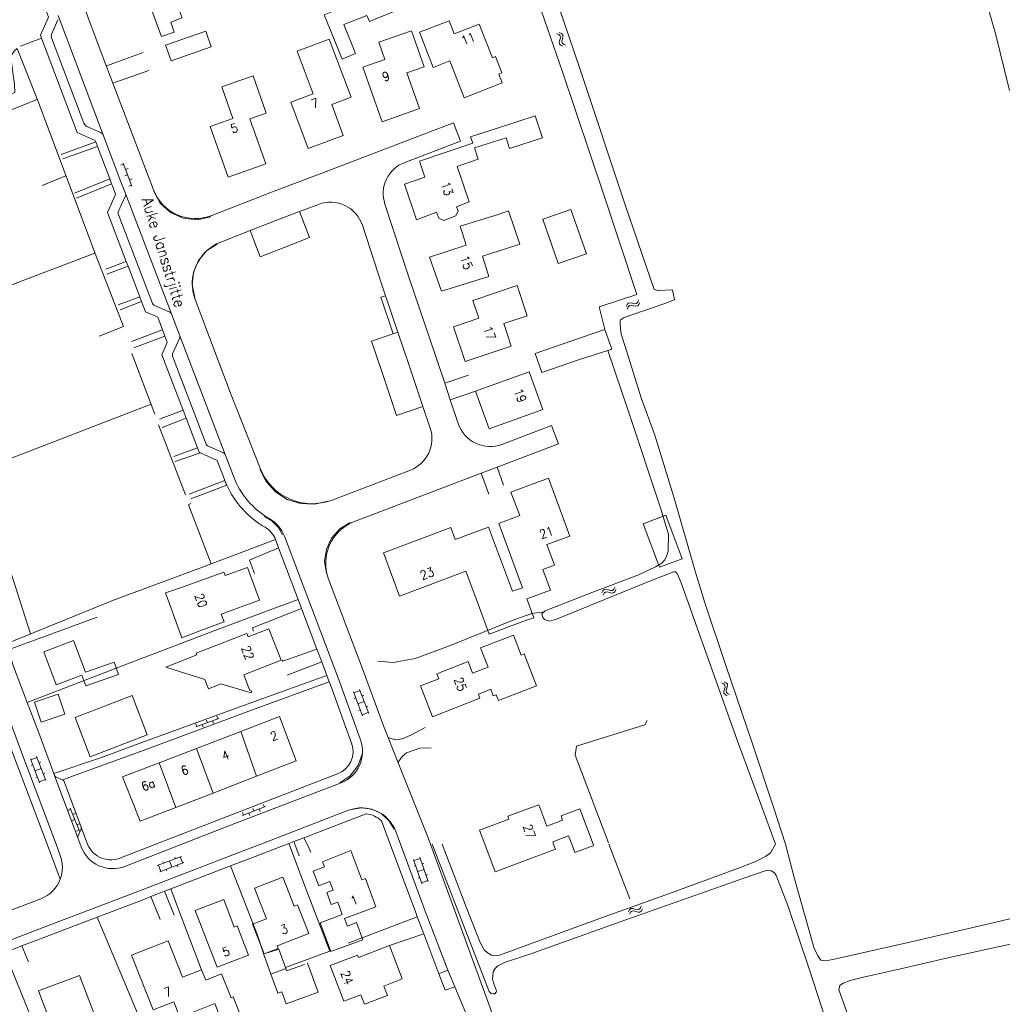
# Model space of a CAD drawing. Header units: metres. Extents: x 189705 to 199106, y 581686 to 588448.
# Tile 380 of 555: x 195763 to 195938, y 587471 to 587647. Entities that reach past the tile are written whole.
import ezdxf

# ---------------------------------------------------------------- set-up
doc = ezdxf.new("R2010")
doc.units = ezdxf.units.M
doc.layers.add('B-WA-OG-GBKN-G', color=7, linetype='Continuous', lineweight=18)
doc.styles.add('Style-STANDARD', font='STANDARD.shx')

msp = doc.modelspace()

# ---------------------------------------------------------------- linework, layer by layer
at = {"layer": 'B-WA-OG-GBKN-G'}
for p, q in [((195859.052, 587644.637), (195858.677, 587644.8)), ((195859.289, 587644.398), (195859.052, 587644.637)), ((195859.499, 587644.853), (195859.124, 587645.017)), ((195859.327, 587644.071), (195859.289, 587644.398)), ((195859.738, 587644.615), (195859.499, 587644.853)), ((195859.673, 587643.894), (195859.776, 587644.288)), ((195859.776, 587644.288), (195859.738, 587644.615)), ((195859.125, 587643.281), (195859.226, 587643.675)), ((195859.167, 587642.945), (195859.125, 587643.281)), ((195859.4, 587642.716), (195859.167, 587642.945)), ((195859.226, 587643.675), (195859.327, 587644.071)), ((195859.774, 587642.554), (195859.4, 587642.716)), ((195859.575, 587643.49), (195859.673, 587643.894)), ((195859.616, 587643.167), (195859.575, 587643.49)), ((195859.848, 587642.935), (195859.616, 587643.167)), ((195860.221, 587642.77), (195859.848, 587642.935)), ((195780.811, 587621.29), (195781.279, 587621.468)), ((195782.774, 587617.543), (195781.207, 587621.655)), ((195781.524, 587619.421), (195781.991, 587619.599)), ((195781.635, 587620.533), (195782.102, 587620.712)), ((195782.236, 587617.552), (195782.703, 587617.73)), ((195782.347, 587618.665), (195782.814, 587618.843)), ((195871.218, 587596.423), (195871.439, 587596.665)), ((195871.439, 587596.665), (195871.773, 587596.718)), ((195871.773, 587596.718), (195872.171, 587596.631)), ((195872.171, 587596.631), (195872.57, 587596.544)), ((195872.57, 587596.544), (195872.895, 587596.593)), ((195872.895, 587596.593), (195873.126, 587596.839)), ((195873.126, 587596.839), (195873.276, 587597.219)), ((195873.357, 587596.4), (195873.508, 587596.78)), ((195871.069, 587596.044), (195871.218, 587596.423)), ((195871.301, 587595.605), (195871.452, 587595.983)), ((195871.452, 587595.983), (195871.676, 587596.223)), ((195871.676, 587596.223), (195871.998, 587596.275)), ((195871.998, 587596.275), (195872.404, 587596.192)), ((195872.404, 587596.192), (195872.803, 587596.103)), ((195872.803, 587596.103), (195873.128, 587596.152)), ((195873.128, 587596.152), (195873.357, 587596.4)), ((195868.848, 587545.557), (195869.026, 587545.925)), ((195866.739, 587544.915), (195866.915, 587545.282)), ((195866.915, 587545.282), (195867.154, 587545.507)), ((195866.938, 587544.46), (195867.117, 587544.826)), ((195867.117, 587544.826), (195867.358, 587545.049)), ((195867.154, 587545.507), (195867.491, 587545.535)), ((195867.358, 587545.049), (195867.682, 587545.077)), ((195867.491, 587545.535), (195867.881, 587545.419)), ((195867.682, 587545.077), (195868.082, 587544.965)), ((195867.881, 587545.419), (195868.273, 587545.304)), ((195868.082, 587544.965), (195868.472, 587544.847)), ((195868.273, 587545.304), (195868.601, 587545.329)), ((195868.472, 587544.847), (195868.8, 587544.872)), ((195868.601, 587545.329), (195868.848, 587545.557)), ((195868.8, 587544.872), (195869.047, 587545.101)), ((195869.047, 587545.101), (195869.225, 587545.47)), ((195888.492, 587528.646), (195888.127, 587528.831)), ((195888.716, 587528.395), (195888.492, 587528.646)), ((195888.951, 587528.838), (195888.586, 587529.022)), ((195888.613, 587527.677), (195888.735, 587528.066)), ((195888.735, 587528.066), (195888.716, 587528.395)), ((195889.176, 587528.587), (195888.951, 587528.838)), ((195889.071, 587527.87), (195889.195, 587528.258)), ((195889.195, 587528.258), (195889.176, 587528.587)), ((195823.945, 587522.914), (195822.325, 587527.219)), ((195822.396, 587527.032), (195823.519, 587527.454)), ((195825.068, 587523.336), (195823.449, 587527.642)), ((195823.889, 587526.472), (195824.169, 587526.577)), ((195888.49, 587527.289), (195888.613, 587527.677)), ((195888.513, 587526.951), (195888.49, 587527.289)), ((195888.733, 587526.709), (195888.513, 587526.951)), ((195889.098, 587526.527), (195888.733, 587526.709)), ((195888.951, 587527.472), (195889.071, 587527.87)), ((195888.974, 587527.147), (195888.951, 587527.472)), ((195889.193, 587526.903), (195888.974, 587527.147)), ((195889.556, 587526.718), (195889.193, 587526.903)), ((195822.449, 587526.037), (195822.73, 587526.143)), ((195823.135, 587525.066), (195824.258, 587525.489)), ((195824.627, 587524.508), (195824.908, 587524.613)), ((195797.953, 587522.878), (195798.128, 587522.409)), ((195823.258, 587523.886), (195823.539, 587523.992)), ((195823.874, 587523.101), (195824.997, 587523.523)), ((195794.193, 587520.94), (195798.315, 587522.479)), ((195794.206, 587521.478), (195794.381, 587521.01)), ((195795.317, 587521.36), (195795.492, 587520.891)), ((195796.079, 587522.178), (195796.254, 587521.709)), ((195797.191, 587522.059), (195797.366, 587521.591)), ((195767.403, 587511.393), (195765.747, 587515.685)), ((195766.283, 587510.961), (195764.627, 587515.253)), ((195764.699, 587515.066), (195765.819, 587515.498)), ((195764.761, 587514.072), (195765.041, 587514.18)), ((195766.197, 587514.518), (195766.476, 587514.626)), ((195765.455, 587513.107), (195766.575, 587513.539)), ((195766.952, 587512.561), (195767.232, 587512.669)), ((195765.588, 587511.928), (195765.868, 587512.036)), ((195766.211, 587511.148), (195767.331, 587511.58)), ((195806.242, 587507.111), (195806.422, 587506.644)), ((195771.363, 587506.07), (195771.828, 587506.254)), ((195773.373, 587502.348), (195771.755, 587506.44)), ((195772.196, 587505.324), (195772.661, 587505.508)), ((195802.503, 587505.133), (195806.608, 587506.716)), ((195802.51, 587505.671), (195802.69, 587505.205)), ((195803.623, 587505.565), (195803.803, 587505.098)), ((195804.376, 587506.391), (195804.556, 587505.925)), ((195805.489, 587506.285), (195805.669, 587505.818)), ((195772.099, 587504.21), (195772.564, 587504.394)), ((195772.932, 587503.464), (195773.397, 587503.648)), ((195772.835, 587502.35), (195773.3, 587502.534)), ((195787.304, 587496.168), (195791.597, 587497.82)), ((195787.735, 587495.048), (195792.028, 587496.7)), ((195788.271, 587496.862), (195788.379, 587496.582)), ((195789.451, 587496.994), (195789.881, 587495.874)), ((195790.416, 587497.687), (195790.524, 587497.407)), ((195791.41, 587497.748), (195791.841, 587496.628)), ((195834.584, 587492.911), (195833.094, 587497.263)), ((195833.159, 587497.073), (195834.294, 587497.462)), ((195835.72, 587493.3), (195834.229, 587497.651)), ((195834.634, 587496.469), (195834.918, 587496.566)), ((195787.491, 587496.24), (195787.922, 587495.12)), ((195788.903, 587495.498), (195789.011, 587495.218)), ((195790.861, 587496.251), (195790.969, 587495.971)), ((195833.183, 587496.077), (195833.466, 587496.175)), ((195833.839, 587495.087), (195834.974, 587495.476)), ((195835.314, 587494.484), (195835.598, 587494.581)), ((195833.927, 587493.903), (195834.211, 587494.001)), ((195834.519, 587493.1), (195835.655, 587493.489)), ((195871.473, 587487.923), (195871.654, 587488.288)), ((195871.654, 587488.288), (195871.896, 587488.509)), ((195871.665, 587487.465), (195871.849, 587487.829)), ((195871.849, 587487.829), (195872.093, 587488.048)), ((195871.896, 587488.509), (195872.234, 587488.533)), ((195872.093, 587488.048), (195872.418, 587488.072)), ((195872.234, 587488.533), (195872.622, 587488.411)), ((195872.418, 587488.072), (195872.816, 587487.953)), ((195872.622, 587488.411), (195873.012, 587488.289)), ((195872.816, 587487.953), (195873.205, 587487.829)), ((195873.012, 587488.289), (195873.34, 587488.309)), ((195873.205, 587487.829), (195873.533, 587487.85)), ((195873.34, 587488.309), (195873.591, 587488.534)), ((195873.533, 587487.85), (195873.784, 587488.075)), ((195873.591, 587488.534), (195873.775, 587488.899)), ((195873.784, 587488.075), (195873.967, 587488.441))]:
    msp.add_line(p, q, dxfattribs=at)
at = {"layer": 'B-WA-OG-GBKN-G', "flags": 128}
for points in [[(195945.215, 587782.827), (195930.017, 587778.727), (195904.595, 587771.912), (195903.526, 587771.615), (195903.051, 587771.08), (195903.11, 587770.248), (195904.179, 587765.792), (195909.457, 587746.521), (195912.474, 587736.118), (195914.671, 587727.265), (195917.995, 587714.49), (195920.837, 587704.36), (195927.421, 587679.334), (195931.269, 587664.845), (195937.027, 587644.821), (195939.573, 587634.648)], [(195851.645, 587661.261), (195854.278, 587662.136), (195854.666, 587661.987), (195855.091, 587661.231), (195862.771, 587638.586), (195870.971, 587614.042), (195876.094, 587599.103), (195876.778, 587598.922), (195879.33, 587599.045), (195879.718, 587597.262), (195877.969, 587596.573), (195870.687, 587594.069), (195870.004, 587593.616), (195869.982, 587592.859)], [(195867.273, 587591.933), (195866.237, 587595.98), (195872.969, 587598.204), (195867.003, 587616.207), (195859.687, 587637.96), (195851.645, 587661.261)], [(195772.121, 587655.2), (195777.647, 587640.451), (195779.373, 587635.93)], [(195789.691, 587646.851), (195791.737, 587647.607), (195789.784, 587652.89)], [(195824.756, 587648.066), (195820.62, 587646.462), (195822.731, 587641.232), (195820.334, 587640.265), (195818.178, 587645.515), (195817.141, 587648.19), (195823.645, 587650.805), (195830.348, 587653.526), (195831.902, 587649.698), (195825.198, 587646.978), (195824.756, 587648.066)], [(195766.421, 587651.613), (195767.888, 587647.729), (195766.438, 587644.517), (195766.632, 587644.004)], [(195786.715, 587651.755), (195785.464, 587651.292), (195787.417, 587646.01)], [(195723.348, 587650.652), (195755.523, 587565.919), (195764.674, 587537.555)], [(195769.581, 587648.059), (195777.704, 587626.564)], [(195769.557, 587647.294), (195768.447, 587644.837)], [(195787.417, 587646.01), (195788.043, 587644.266), (195790.323, 587645.075), (195789.691, 587646.851)], [(195834.143, 587645.047), (195839.436, 587647.105), (195840.344, 587644.77), (195844.818, 587646.509), (195847.158, 587640.49), (195847.716, 587640.707), (195848.851, 587637.786), (195848.293, 587637.569), (195848.908, 587635.988)], [(195788.781, 587642.77), (195795.952, 587645.265), (195796.928, 587642.461), (195789.757, 587639.965), (195788.781, 587642.77)], [(195827.49, 587629.054), (195834.153, 587631.404), (195831.894, 587637.808), (195834.984, 587638.898), (195832.717, 587645.326), (195826.849, 587643.257), (195827.923, 587640.21), (195824.039, 587638.841), (195827.49, 587629.054)], [(195834.143, 587645.047), (195836.59, 587638.724), (195839.534, 587639.949), (195842.097, 587633.334), (195848.908, 587635.988)], [(195762.854, 587642.535), (195766.632, 587644.004)], [(195766.632, 587644.004), (195773.004, 587627.142), (195776.216, 587625.692), (195776.308, 587625.447)], [(195768.423, 587644.072), (195774.198, 587628.789)], [(195820.532, 587626.608), (195818.46, 587632.132), (195821.925, 587633.432), (195818.027, 587643.825), (195812.268, 587641.665), (195815.128, 587634.04), (195811.171, 587632.556)], [(195760.532, 587633.816), (195761.875, 587634.296), (195761.779, 587635.832), (195761.491, 587637.88), (195761.235, 587639.737), (195761.267, 587640.953), (195761.779, 587641.721), (195762.291, 587642.169), (195765.899, 587632.958), (195776.181, 587605.494), (195781.265, 587592.507), (195776.924, 587590.726)], [(195778.24, 587639.039), (195784.803, 587641.411)], [(195779.373, 587635.93), (195785.785, 587638.221)], [(195806.67, 587621.549), (195803.833, 587629.57), (195806.757, 587630.604), (195804.405, 587637.255), (195798.818, 587635.279), (195800.815, 587629.633), (195796.768, 587628.202), (195799.96, 587619.176), (195806.67, 587621.549)], [(195779.373, 587635.93), (195786.637, 587616.9)], [(195765.861, 587633.055), (195734.727, 587620.685)], [(195811.171, 587632.556), (195814.282, 587624.263), (195820.532, 587626.608)], [(195848.95, 587628.229), (195854.823, 587630.133), (195856.109, 587626.165), (195850.236, 587624.262), (195849.607, 587626.203)], [(195797.015, 587612.298), (195807.43, 587616.356), (195817.175, 587620.068), (195840.226, 587628.88), (195841.473, 587625.609), (195831.518, 587621.804)], [(195774.722, 587628.231), (195777.18, 587627.122)], [(195777.704, 587626.564), (195780.813, 587618.335), (195781.623, 587616.213)], [(195848.95, 587628.229), (195843.228, 587626.385), (195843.652, 587625.238)], [(195776.308, 587625.447), (195770.11, 587623.226)], [(195776.308, 587625.447), (195776.623, 587624.614)], [(195833.613, 587611.558), (195831.453, 587617.929), (195835.097, 587619.164), (195834.132, 587622.01), (195843.652, 587625.238)], [(195843.945, 587624.374), (195849.607, 587626.203)], [(195770.427, 587622.429), (195776.623, 587624.614)], [(195776.623, 587624.614), (195778.797, 587618.861)], [(195843.945, 587624.374), (195844.631, 587622.351), (195840.862, 587621.073), (195843.008, 587614.743)], [(195770.982, 587619.381), (195766.745, 587617.651)], [(195778.797, 587618.861), (195772.499, 587616.324)], [(195772.839, 587615.43), (195779.144, 587617.942)], [(195778.797, 587618.861), (195779.144, 587617.942)], [(195779.144, 587617.942), (195779.224, 587617.731), (195779.689, 587616.507)], [(195779.857, 587616.071), (195778.413, 587612.844), (195781.751, 587604.097)], [(195779.689, 587616.507), (195779.857, 587616.071)], [(195781.623, 587616.213), (195789.813, 587594.749)], [(195796.842, 587612.079), (195794.407, 587611.563), (195791.933, 587611.832), (195789.665, 587612.859), (195787.831, 587614.542), (195786.614, 587616.713)], [(195780.337, 587612.981), (195781.612, 587615.83)], [(195816.093, 587614.305), (195812.733, 587613.025)], [(195827.959, 587614.333), (195832.166, 587601.481), (195836.993, 587587.285), (195838.645, 587582.352)], [(195843.008, 587614.743), (195840.744, 587613.887), (195841.028, 587613.136), (195840.617, 587612.244), (195838.483, 587611.437), (195837.591, 587611.848), (195837.189, 587612.91), (195833.613, 587611.558)], [(195786.438, 587596.58), (195780.326, 587612.599)], [(195812.733, 587613.025), (195814.512, 587608.353), (195811.025, 587607.024), (195805.65, 587604.931), (195803.87, 587609.603)], [(195812.733, 587613.025), (195809.227, 587611.69), (195803.87, 587609.603)], [(195849.884, 587606.464), (195845.39, 587605.06), (195846.529, 587601.416), (195838.054, 587598.768), (195835.91, 587604.871), (195842.452, 587607.034), (195841.406, 587610.381), (195848.015, 587612.446)], [(195849.884, 587606.464), (195852.078, 587607.198), (195850.068, 587613.138), (195848.015, 587612.446)], [(195861.209, 587613.411), (195863.964, 587605.492), (195858.914, 587603.736), (195856.16, 587611.655), (195861.209, 587613.411)], [(195803.87, 587609.603), (195798.643, 587607.567)], [(195828.076, 587597.979), (195827.423, 587599.898), (195823.931, 587610.565)], [(195793.989, 587597.672), (195793.535, 587599.908), (195793.761, 587602.179), (195794.647, 587604.281), (195796.115, 587606.028), (195798.033, 587607.264)], [(195776.138, 587605.609), (195745.561, 587593.993)], [(195781.751, 587604.097), (195778.077, 587602.749)], [(195781.751, 587604.097), (195782.072, 587603.255)], [(195778.268, 587601.834), (195782.072, 587603.255)], [(195782.072, 587603.255), (195784.169, 587597.761)], [(195851.584, 587599.78), (195853.386, 587594.407), (195849.2, 587593.003), (195850.548, 587588.984), (195842.302, 587586.218), (195840.215, 587592.44), (195844.733, 587593.955), (195843.67, 587597.125), (195851.584, 587599.78)], [(195784.169, 587597.761), (195780.327, 587596.361)], [(195780.672, 587595.469), (195784.489, 587596.92)], [(195784.169, 587597.761), (195784.489, 587596.92)], [(195784.489, 587596.92), (195785.175, 587595.123), (195787.369, 587594.141), (195788.225, 587591.898)], [(195794.063, 587597.288), (195800.367, 587580.584), (195805.652, 587567.155)], [(195829.435, 587591.184), (195827.22, 587597.698), (195828.076, 587597.979)], [(195830.288, 587591.474), (195828.076, 587597.979)], [(195789.55, 587595.027), (195786.701, 587596.302)], [(195789.813, 587594.749), (195791.315, 587590.813)], [(195788.225, 587591.898), (195782.683, 587589.831)], [(195788.225, 587591.898), (195788.665, 587590.746)], [(195830.288, 587591.474), (195829.435, 587591.184)], [(195834.76, 587578.207), (195832.256, 587585.686), (195830.288, 587591.474)], [(195867.273, 587591.933), (195861.341, 587589.948)], [(195867.772, 587588.206), (195868.488, 587588.432), (195867.273, 587591.933)], [(195899.53, 587500), (195897.435, 587506.44), (195893.61, 587517.942), (195888.898, 587531.909), (195885.107, 587543.109), (195883.385, 587548.754), (195879.65, 587561.795), (195876.185, 587573.053), (195873.75, 587579.767), (195870.876, 587588.887), (195870.163, 587591.116), (195870.071, 587592.205), (195869.982, 587592.859)], [(195783.104, 587588.675), (195788.665, 587590.746)], [(195788.665, 587590.746), (195789.087, 587589.639), (195788.105, 587587.445), (195791.894, 587577.515)], [(195790.029, 587587.582), (195791.304, 587590.431)], [(195791.315, 587590.813), (195799.398, 587569.63)], [(195834.76, 587578.207), (195830.026, 587576.598), (195827.518, 587584.087), (195825.554, 587589.864), (195829.435, 587591.184)], [(195862.533, 587586.553), (195855.975, 587584.25), (195854.783, 587587.645), (195861.341, 587589.948)], [(195867.772, 587588.206), (195871.65, 587576.777), (195877.192, 587560.083), (195878.165, 587556.93), (195878.61, 587555.385), (195878.551, 587552.325), (195878.284, 587551.463), (195877.987, 587550.78), (195877.423, 587550.215), (195876.325, 587549.562), (195873.178, 587548.046), (195864.616, 587544.823), (195856.614, 587541.711), (195856.021, 587541.146), (195856.169, 587540.522), (195856.466, 587540.136), (195857.386, 587539.839), (195858.603, 587540.225), (195867.36, 587543.79), (195875.713, 587547.165), (195879.573, 587548.651), (195879.899, 587548.681), (195880.196, 587548.354), (195880.879, 587546.66), (195885.678, 587533.287), (195890.923, 587518.58), (195895.306, 587506.656), (195897.717, 587500)], [(195862.533, 587586.553), (195867.772, 587588.206)], [(195782.767, 587587.669), (195786.86, 587576.818)], [(195796.023, 587571.462), (195790.018, 587587.199)], [(195844.175, 587580.928), (195853.762, 587584.383), (195856.181, 587577.67), (195846.594, 587574.216), (195844.175, 587580.928)], [(195838.645, 587582.352), (195842.895, 587583.777)], [(195838.645, 587582.352), (195839.634, 587579.399)], [(195839.634, 587579.399), (195844.175, 587580.928)], [(195839.634, 587579.399), (195841.063, 587575.131)], [(195786.191, 587578.592), (195757.592, 587567.58)], [(195791.894, 587577.515), (195787.7, 587575.907)], [(195791.894, 587577.515), (195792.433, 587576.102)], [(195836.054, 587574.342), (195834.76, 587578.207)], [(195788.196, 587574.459), (195792.433, 587576.102)], [(195792.433, 587576.102), (195794.462, 587570.786)], [(195787.536, 587574.901), (195792.329, 587562.428)], [(195848.871, 587571.422), (195857.743, 587574.77), (195858.979, 587571.496), (195848.001, 587567.353)], [(195794.462, 587570.786), (195790.23, 587569.25)], [(195794.988, 587569.902), (195794.76, 587570.004), (195794.462, 587570.786)], [(195799.135, 587569.908), (195796.286, 587571.184)], [(195790.512, 587568.351), (195794.988, 587569.902)], [(195794.988, 587569.902), (195797.987, 587568.56), (195799.296, 587565.129)], [(195800.884, 587565.735), (195799.398, 587569.63)], [(195817.802, 587561.278), (195815.377, 587560.739), (195812.895, 587560.849), (195810.527, 587561.599), (195808.434, 587562.939), (195806.762, 587564.776), (195805.624, 587566.984)], [(195818.535, 587561.479), (195832.511, 587566.834)], [(195848.001, 587567.353), (195845.137, 587566.273)], [(195849.162, 587564.152), (195848.001, 587567.353)], [(195791.601, 587565.171), (195791.612, 587565.175)], [(195799.363, 587564.956), (195793.017, 587562.537)], [(195799.296, 587565.129), (195799.329, 587565.042), (195799.363, 587564.956)], [(195845.137, 587566.273), (195837.338, 587563.329), (195822.518, 587557.651)], [(195845.137, 587566.273), (195846.53, 587562.539)], [(195853.303, 587543.801), (195857.549, 587545.372), (195856.184, 587549.061), (195858.279, 587549.836), (195856.919, 587553.51), (195861.003, 587555.021), (195857.169, 587565.384), (195850.488, 587562.912)], [(195793.308, 587561.692), (195799.723, 587564.112)], [(195850.488, 587562.912), (195852.046, 587558.701), (195848.303, 587557.316), (195852.566, 587545.792)], [(195796.925, 587550.069), (195792.873, 587560.647), (195793.266, 587560.853)], [(195806.433, 587558.522), (195807.784, 587557.736), (195808.891, 587556.633), (195809.683, 587555.285)], [(195878.182, 587558.759), (195881.067, 587550.97), (195876.993, 587549.461), (195874.108, 587557.25), (195878.182, 587558.759)], [(195821.751, 587557.486), (195819.883, 587556.334), (195818.428, 587554.692), (195817.507, 587552.701), (195817.2, 587550.528), (195817.532, 587548.359)], [(195844.621, 587542.862), (195842.428, 587548.747), (195830.579, 587544.333), (195827.697, 587552.07), (195839.731, 587556.552), (195840.525, 587554.421), (195846.49, 587556.644), (195850.765, 587545.175)], [(195808.416, 587554.421), (195795.356, 587549.483), (195779.448, 587543.601), (195760.312, 587535.77)], [(195808.965, 587552.969), (195808.416, 587554.421)], [(195823.613, 587518.614), (195819.839, 587529.048), (195810.005, 587555.023)], [(195804.668, 587548.349), (195803.777, 587550.757), (195808.965, 587552.969)], [(195812.477, 587543.693), (195808.965, 587552.969)], [(195794.896, 587538.135), (195799.217, 587539.704), (195798.716, 587541.083), (195805.541, 587543.562), (195803.402, 587549.45), (195799.434, 587548.009), (195799.213, 587548.617), (195791.927, 587545.969)], [(195817.893, 587547.363), (195824.05, 587531.003), (195827.717, 587521.112), (195828.536, 587519.055)], [(195789.704, 587542.303), (195788.823, 587544.743), (195788.766, 587544.888), (195791.927, 587545.969)], [(195850.765, 587545.175), (195852.566, 587545.792)], [(195764.074, 587525.287), (195781.18, 587531.903), (195797.254, 587538.076), (195807.737, 587541.99), (195812.477, 587543.693)], [(195794.896, 587538.135), (195791.685, 587536.848), (195789.704, 587542.303)], [(195813.085, 587542.086), (195804.291, 587538.631), (195804.494, 587538.054)], [(195813.085, 587542.086), (195812.477, 587543.693)], [(195815.823, 587534.856), (195813.085, 587542.086)], [(195853.076, 587539.931), (195846.612, 587537.521), (195844.621, 587542.862)], [(195853.076, 587539.931), (195854.585, 587540.462), (195853.303, 587543.801)], [(195776.541, 587540.534), (195760.658, 587534.707)], [(195826.702, 587532.687), (195829.415, 587532.44), (195833.361, 587533.18), (195839.527, 587535.402), (195850.994, 587540.092), (195854.201, 587541.203), (195856.379, 587541.487)], [(195767.605, 587500), (195761.518, 587516.196), (195753.062, 587539.132)], [(195794.35, 587533.797), (195794.233, 587534.095), (195803.296, 587537.662), (195803.552, 587537.011), (195807.243, 587538.463), (195809.44, 587532.88), (195802.731, 587530.234), (195803.846, 587527.446), (195804.166, 587527.338), (195804.076, 587527.035), (195798.658, 587528.632), (195796.425, 587527.753), (195795.773, 587529.409), (195788.822, 587531.622), (195794.35, 587533.797)], [(195836.473, 587522.764), (195844.948, 587526.065), (195844.66, 587526.806), (195846.868, 587527.664), (195847.33, 587526.476), (195847.865, 587526.684), (195848.268, 587525.648), (195855.07, 587528.294), (195852.851, 587533.998), (195852.288, 587533.779), (195850.91, 587537.322), (195845.055, 587535.045), (195846.389, 587531.615), (195843.627, 587530.541), (195842.818, 587532.62), (195837.239, 587530.449), (195837.591, 587529.545), (195834.327, 587528.274), (195836.473, 587522.764)], [(195769.208, 587500), (195762.923, 587516.719), (195755.842, 587535.927)], [(195773.837, 587530.208), (195769.24, 587528.48), (195767.027, 587534.363), (195772.342, 587536.361), (195774.46, 587530.729), (195779.572, 587532.513), (195780.342, 587530.307), (195774.512, 587528.273), (195773.837, 587530.208)], [(195760.658, 587534.707), (195761.626, 587531.739), (195764.074, 587525.287)], [(195815.823, 587534.856), (195809.749, 587532.673), (195809.598, 587532.894)], [(195816.697, 587532.546), (195815.823, 587534.856)], [(195816.697, 587532.546), (195810.522, 587530.206)], [(195817.613, 587530.126), (195816.697, 587532.546)], [(195817.613, 587530.126), (195804.647, 587525.49), (195784.536, 587518.158), (195777.318, 587515.499), (195768.826, 587512.636)], [(195818.03, 587529.026), (195817.613, 587530.126)], [(195770.357, 587511.479), (195784.955, 587516.765), (195803.672, 587523.769), (195818.03, 587529.026)], [(195822.014, 587518.036), (195818.249, 587528.446), (195818.24, 587528.47), (195818.03, 587529.026)], [(195766.539, 587521.793), (195765.336, 587525.356), (195769.598, 587526.796), (195770.802, 587523.233), (195766.539, 587521.793)], [(195775.327, 587515.623), (195772.63, 587522.64), (195782.819, 587526.556), (195785.516, 587519.539), (195775.327, 587515.623)], [(195764.074, 587525.287), (195766.125, 587519.88), (195768.826, 587512.636)], [(195802.198, 587520.155), (195809.117, 587522.828)], [(195809.117, 587522.828), (195812.137, 587514.873)], [(195867.888, 587500.227), (195861.969, 587515.902), (195862.216, 587517.506), (195874.423, 587521.332), (195874.793, 587522.073)], [(195794.302, 587517.104), (195802.198, 587520.155)], [(195805.05, 587512.135), (195802.198, 587520.155)], [(195828.536, 587519.055), (195829.771, 587518.66), (195830.513, 587518.719), (195831.552, 587518.987), (195832.829, 587519.611), (195835.144, 587520.829)], [(195828.536, 587519.055), (195830.341, 587514.524)], [(195787.606, 587514.516), (195794.302, 587517.104)], [(195794.302, 587517.104), (195797.275, 587509.13)], [(195823.958, 587516.241), (195823.195, 587514.042), (195821.771, 587512.201), (195819.835, 587510.909)], [(195836.243, 587517.204), (195834.194, 587517.174), (195831.849, 587516.312), (195831.018, 587515.688), (195830.424, 587514.827), (195830.341, 587514.524)], [(195781.094, 587512), (195787.606, 587514.516)], [(195787.606, 587514.516), (195790.62, 587506.559)], [(195812.137, 587514.873), (195805.05, 587512.135)], [(195830.341, 587514.524), (195835.666, 587501.158), (195836.088, 587500)], [(195768.826, 587512.636), (195768.96, 587512.278)], [(195768.96, 587512.278), (195773.128, 587501.101)], [(195787.019, 587500), (195799.767, 587504.958), (195819.515, 587512.56)], [(195769.22, 587511.998), (195770.357, 587511.479)], [(195770.357, 587511.479), (195770.387, 587511.465)], [(195770.648, 587511.185), (195773.688, 587503.032)], [(195782.535, 587508.439), (195781.094, 587512)], [(195791.71, 587500), (195800.38, 587503.372), (195820.126, 587510.974)], [(195805.05, 587512.135), (195797.275, 587509.13)], [(195797.275, 587509.13), (195790.62, 587506.559)], [(195790.62, 587506.559), (195784.218, 587504.085), (195782.535, 587508.439)], [(195865.168, 587500), (195862.803, 587506.303), (195859.427, 587505.036), (195859.708, 587504.288), (195856.884, 587503.228), (195855.452, 587507.043), (195849.934, 587504.973), (195850.116, 587504.487), (195844.879, 587502.521), (195845.825, 587500)], [(195821.474, 587506.057), (195805.778, 587500)], [(195813.472, 587501.147), (195824.591, 587505.438)], [(195821.994, 587506.198), (195823.803, 587506.485), (195825.616, 587506.233), (195827.277, 587505.462), (195828.642, 587504.241), (195829.591, 587502.675)], [(195827.382, 587504.179), (195828.931, 587500)], [(195773.141, 587501.483), (195773.674, 587502.65)], [(195773.688, 587503.032), (195774.819, 587500)], [(195830.744, 587500), (195829.909, 587502.252)], [(195805.778, 587500), (195803.41, 587499.086), (195783.793, 587491.545), (195766.897, 587485.098), (195750.182, 587478.702), (195734.794, 587472.789), (195715.916, 587465.451)], [(195769.964, 587493.724), (195767.605, 587500)], [(195769.972, 587497.967), (195769.208, 587500)], [(195773.128, 587501.101), (195773.538, 587500)], [(195773.538, 587500), (195773.714, 587499.529)], [(195774.819, 587500), (195774.838, 587499.948)], [(195780.894, 587497.618), (195787.019, 587500)], [(195781.511, 587496.033), (195791.71, 587500)], [(195800.392, 587496.104), (195804.021, 587497.499), (195810.502, 587500)], [(195810.18, 587477.965), (195818.112, 587480.911), (195813.576, 587492.702), (195810.854, 587500)], [(195810.502, 587500), (195810.81, 587500.119)], [(195810.81, 587500.119), (195811.72, 587500.471)], [(195810.854, 587500), (195810.81, 587500.119)], [(195811.72, 587500.471), (195813.472, 587501.147)], [(195811.89, 587500), (195811.72, 587500.471)], [(195812.645, 587497.909), (195811.89, 587500)], [(195814.045, 587500), (195813.472, 587501.147)], [(195814.749, 587498.592), (195814.045, 587500)], [(195828.931, 587500), (195833.58, 587487.453), (195833.739, 587487.037)], [(195839.204, 587477.459), (195835.172, 587488.051), (195830.744, 587500)], [(195836.088, 587500), (195846.754, 587470.767), (195847.584, 587468.221)], [(195836.386, 587500), (195843.749, 587481.063), (195846.592, 587473.648)], [(195897.717, 587500), (195896.837, 587498.462), (195895.93, 587497.799), (195894.081, 587496.821), (195891.152, 587495.726), (195878.817, 587491.198), (195867.323, 587487.069), (195848.423, 587480.178), (195847.832, 587480.104), (195846.983, 587480.141), (195846.282, 587480.584), (195845.667, 587481.103), (195844.965, 587482.432), (195842.567, 587488.599), (195838.171, 587500)], [(195845.825, 587500), (195847.69, 587495.03)], [(195861.343, 587500), (195860.78, 587501.491), (195857.939, 587500.418), (195858.097, 587500)], [(195858.097, 587500), (195858.44, 587499.091)], [(195861.913, 587498.491), (195861.343, 587500)], [(195865.26, 587499.756), (195865.168, 587500)], [(195871.721, 587490.259), (195867.975, 587500)], [(195951.561, 587489.552), (195937.865, 587486.27), (195921.216, 587482.362), (195907.997, 587479.377), (195906.668, 587479.156), (195905.857, 587479.303), (195905.377, 587479.968), (195904.676, 587481.334), (195903.79, 587484.362), (195901.128, 587493.784), (195899.53, 587500)], [(195816.811, 587496.86), (195821.89, 587498.847)], [(195820.764, 587486.715), (195826.37, 587488.826), (195824.471, 587493.873), (195823.85, 587493.64), (195821.89, 587498.847)], [(195847.69, 587495.03), (195858.44, 587499.091)], [(195861.913, 587498.491), (195865.26, 587499.756)], [(195816.811, 587496.86), (195817.149, 587495.961)], [(195789.698, 587491.993), (195800.392, 587496.104)], [(195806.339, 587480.282), (195805.199, 587483.724), (195800.392, 587496.104)], [(195817.149, 587495.961), (195815.159, 587495.183), (195816.182, 587492.566), (195818.139, 587493.331)], [(195847.925, 587473.811), (195847.363, 587475.25), (195847.215, 587475.952), (195847.289, 587477.17), (195847.658, 587477.798), (195848.138, 587478.278), (195849.356, 587478.832), (195854.042, 587480.42), (195869.998, 587486.127), (195892.283, 587493.978), (195896.104, 587495.265), (195896.952, 587495.228), (195897.543, 587494.896), (195897.875, 587494.416), (195898.244, 587493.529), (195899.941, 587489.061), (195903.697, 587477.895), (195907.602, 587465.845)], [(195804.666, 587492.115), (195809.726, 587494.088)], [(195808.706, 587481.849), (195814.348, 587484.049), (195812.353, 587489.165), (195811.739, 587488.926), (195809.726, 587494.088)], [(195818.139, 587493.331), (195818.727, 587491.769)], [(195786.169, 587490.637), (195788.604, 587491.573)], [(195788.604, 587491.573), (195789.698, 587491.993)], [(195790.333, 587487.342), (195788.604, 587491.573)], [(195795.211, 587477.572), (195791.257, 587487.868), (195789.698, 587491.993)], [(195804.666, 587492.115), (195806.794, 587486.658)], [(195818.727, 587491.769), (195817.59, 587491.357), (195818.39, 587489.2), (195819.528, 587489.642)], [(195751.862, 587484.689), (195766.487, 587490.247)], [(195776.584, 587486.974), (195784.401, 587489.957), (195786.169, 587490.637)], [(195787.83, 587486.545), (195786.169, 587490.637)], [(195794.074, 587488.138), (195797.967, 587477.998), (195803.575, 587480.151), (195801.566, 587485.384), (195801.055, 587485.188), (195799.173, 587490.094), (195794.074, 587488.138)], [(195819.528, 587489.642), (195820.355, 587487.445)], [(195763.126, 587481.826), (195767.503, 587483.51), (195776.584, 587486.974)], [(195776.584, 587486.974), (195786.968, 587462.117), (195788.686, 587457.8)], [(195806.403, 587480.406), (195804.327, 587485.688), (195806.794, 587486.658)], [(195820.355, 587487.445), (195816.405, 587485.958), (195818.32, 587480.794), (195824.043, 587482.917), (195822.887, 587485.987), (195821.268, 587485.377), (195820.764, 587486.715)], [(195821.422, 587482.307), (195833.739, 587487.037)], [(195833.739, 587487.037), (195834.905, 587483.973)], [(195782.72, 587480.178), (195786.569, 587470.392), (195790.238, 587471.835), (195791.329, 587469.061), (195797.549, 587471.507), (195799.48, 587466.596), (195802.744, 587467.879), (195800.847, 587472.705), (195800.479, 587472.56), (195798.799, 587476.824), (195795.948, 587475.701), (195795.211, 587477.572), (195791.816, 587476.235), (195789.251, 587482.75), (195782.72, 587480.178)], [(195834.905, 587483.973), (195828.769, 587481.878)], [(195834.905, 587483.973), (195837.617, 587476.849)], [(195911.109, 587475.659), (195913.47, 587476.213), (195920.087, 587477.753), (195928.278, 587479.637), (195937.255, 587481.587), (195943.897, 587483.027)], [(195760.047, 587480.641), (195763.126, 587481.826)], [(195765.898, 587466.253), (195760.047, 587480.641)], [(195764.317, 587478.992), (195763.126, 587481.826)], [(195808.706, 587481.849), (195808.889, 587481.383), (195806.403, 587480.406)], [(195810.248, 587477.777), (195808.998, 587481.242), (195806.403, 587480.406)], [(195827.746, 587474.654), (195831.059, 587475.929), (195828.769, 587481.878), (195823.246, 587479.752), (195823.076, 587480.193), (195818.188, 587478.308), (195820.65, 587471.922), (195823.683, 587473.09)], [(195806.403, 587480.406), (195806.339, 587480.282), (195807.598, 587476.792)], [(195807.598, 587476.792), (195810.248, 587477.777)], [(195809.527, 587473.64), (195810.311, 587471.492), (195816.012, 587473.57), (195814.137, 587478.711)], [(195813.616, 587478.523), (195810.398, 587477.362), (195810.248, 587477.777)], [(195837.617, 587476.849), (195839.204, 587477.459)], [(195839.204, 587477.459), (195840.434, 587474.537)], [(195766.067, 587473.773), (195770.315, 587462.614), (195771.465, 587463.052), (195771.85, 587462.041), (195776.767, 587463.913), (195776.405, 587464.863), (195777.666, 587465.343), (195773.395, 587476.563), (195766.067, 587473.773)], [(195807.598, 587476.792), (195808.827, 587473.387), (195809.527, 587473.64)], [(195837.617, 587476.849), (195838.743, 587473.893), (195840.434, 587474.537)], [(195940.019, 587380.288), (195937, 587389.466), (195932.617, 587403.102), (195927.939, 587417.404), (195926.248, 587422.213), (195923.185, 587430.816), (195919.169, 587443.16), (195916.849, 587451.12), (195914.049, 587459.52), (195910.955, 587468.664), (195909.042, 587473.998), (195909.227, 587474.773), (195909.817, 587475.179), (195911.109, 587475.659)], [(195823.683, 587473.09), (195824.337, 587471.391), (195828.4, 587472.955), (195827.746, 587474.654)], [(195846.541, 587458.724), (195844.607, 587464.625), (195840.434, 587474.537)], [(195846.592, 587473.648), (195846.952, 587473.315), (195847.318, 587473.282), (195847.616, 587473.282), (195847.816, 587473.547), (195847.925, 587473.811)]]:
    msp.add_lwpolyline(points, dxfattribs=at)
at = {"layer": 'B-WA-OG-GBKN-G'}
for centre, radius, start, end in [((195769.359, 587644.425), 1.001, 155.72623, 200.67992), ((195775.138, 587629.147), 1.006, 200.82712, 245.57322), ((195776.764, 587626.206), 1.006, 20.82712, 65.57322), ((195833.66, 587616.2), 5.999, 110.92182, 198.13423), ((195781.161, 587616.035), 0.496, 335.61337, 21.0964), ((195794.111, 587619.752), 7.999, 200.88395, 291.28742), ((195818.229, 587608.698), 6, 18.12983, 110.85271), ((195780.799, 587612.777), 0.505, 156.13614, 200.56502), ((195801.547, 587600.113), 7.999, 111.28563, 200.68186), ((195786.907, 587596.76), 0.503, 201.03625, 245.78735), ((195789.344, 587594.569), 0.503, 21.03625, 65.78735), ((195790.855, 587590.635), 0.493, 335.5595, 21.14166), ((195790.494, 587587.377), 0.508, 156.18859, 200.52118), ((195830.365, 587572.437), 6, 290.96194, 18.51313), ((195846.753, 587577.035), 6, 198.50567, 290.6765), ((195796.486, 587571.636), 0.494, 200.64015, 246.18345), ((195798.929, 587569.45), 0.503, 21.03625, 65.78735), ((195814.957, 587570.817), 10, 201.48048, 290.96481), ((195813.997, 587570.699), 15.721, 201.42786, 204.77254), ((195814.909, 587571.091), 15.012, 200.90173, 239.96781), ((195814.905, 587571.088), 16.708, 204.67841, 239.97701), ((195804.396, 587552.901), 5.997, 20.72509, 59.9964), ((195804.393, 587552.897), 4.302, 20.74714, 59.98647), ((195825.381, 587550.18), 8, 110.96693, 200.62019), ((195817.969, 587516.574), 4.301, 291.06474, 19.87562), ((195817.971, 587516.573), 6, 291.05014, 19.88465), ((195769.426, 587512.45), 0.497, 200.25904, 245.49877), ((195770.184, 587511.014), 0.494, 20.19737, 65.77981), ((195823.814, 587499.993), 6.5, 20.33672, 111.10333), ((195823.818, 587500.002), 5.491, 49.53025, 81.91016), ((195773.22, 587502.858), 0.5, 335.40483, 20.39735), ((195773.602, 587501.276), 0.506, 155.84051, 200.26128), ((195779.015, 587501.768), 4.556, 203.54961, 294.36269), ((195779.336, 587501.624), 6, 200.44222, 291.25699), ((195764.362, 587495.856), 5.994, 339.16349, 20.62045), ((195764.355, 587495.856), 6.001, 290.81274, 339.18726)]:
    msp.add_arc(centre, radius, start, end, dxfattribs=at)

# ---------------------------------------------------------------- texts
at = {"layer": 'B-WA-OG-GBKN-G', "style": 'Style-STANDARD'}
for s, height, rotation, p in [('11', 1.6, 21.22677, (195841.97, 587642.72)), ('9', 1.6, 19.44957, (195827.831, 587636.202)), ('7', 1.6, 20.55605, (195815.181, 587631.39)), ('5', 1.6, 19.44957, (195800.714, 587626.946)), ('13', 1.6, 288.72487, (195837.93, 587618.04)), ('Auke Jansstrjitte', 2, 287.09431, (195784.506, 587615.173)), ('15', 1.6, 289.32248, (195841.353, 587604.834)), ('17', 1.6, 288.54367, (195845.501, 587592.233)), ('19', 1.6, 289.81181, (195850.971, 587581.061)), ('21', 1.6, 20.30125, (195855.925, 587554.475)), ('23', 1.6, 20.42862, (195834.598, 587547.163)), ('20', 1.6, 289.93905, (195793.934, 587544.442)), ('22', 1.6, 291.09921, (195802.265, 587535.068)), ('25', 1.6, 291.22677, (195840.258, 587529.443)), ('2', 1.6, 20.6633, (195807.847, 587518.364)), ('4', 1.6, 21.22677, (195799.195, 587514.897)), ('6', 1.6, 20.6633, (195791.878, 587512.246)), ('6a', 1.6, 20.6633, (195784.805, 587509.423)), ('27', 1.6, 288.90606, (195852.609, 587503.223)), ('1', 1.6, 21.28017, (195822.179, 587489.031)), ('3', 1.6, 20.35496, (195809.665, 587483.831)), ('5', 1.6, 20.97171, (195799.28, 587479.842)), ('24', 1.6, 291.04574, (195820.023, 587477.029)), ('7', 1.6, 21.46106, (195788.917, 587472.634))]:
    msp.add_text(s, height=height, rotation=rotation, dxfattribs=at).set_placement(p)

doc.saveas('drawing.dxf')
